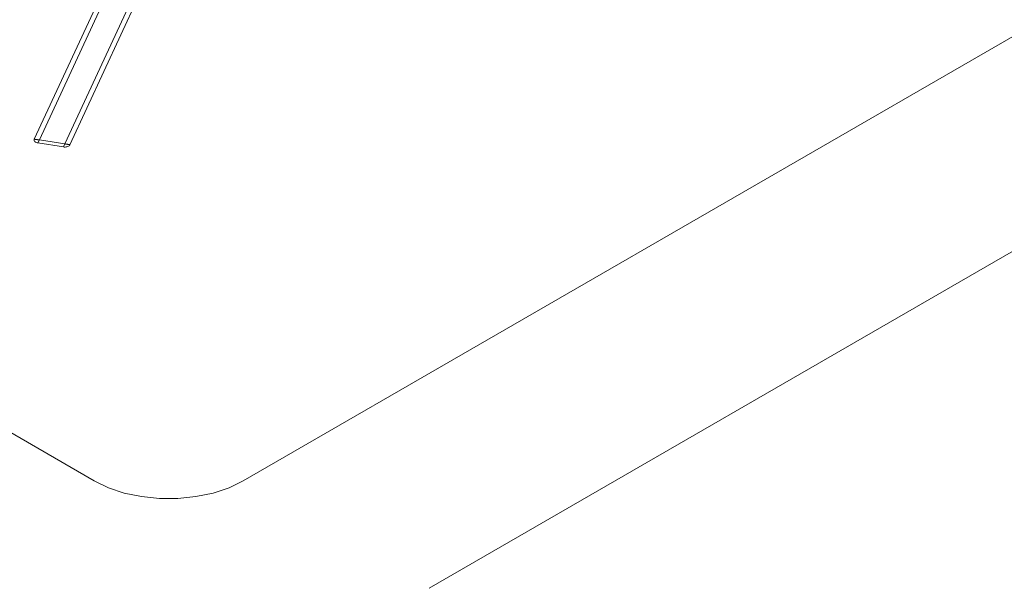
# Model space of a CAD drawing. Header units: millimetres. Extents: x 567 to 934, y -1 to 364.
# Tile 347 of 656: x 735.002 to 735.461, y 8.172 to 8.436. Entities that reach past the tile are written whole.
import ezdxf

# ---------------------------------------------------------------- set-up
doc = ezdxf.new("R2010")
doc.units = ezdxf.units.MM
doc.header["$MEASUREMENT"] = 0
doc.layers.add('ARQ FINA', color=8, linetype='Continuous')
doc.layers.add('G-IMPT', color=8, linetype='Continuous', lineweight=13)

msp = doc.modelspace()

# ---------------------------------------------------------------- linework, layer by layer
at = {"layer": 'ARQ FINA', "lineweight": 5}
for p, q in [((735.84226, 8.64666), (735.10614, 8.22166)), ((735.19275, 8.17166), (735.92887, 8.59666)), ((735.03686, 8.22166), (734.42487, 8.575))]:
    msp.add_line(p, q, dxfattribs=at)
msp.add_lwpolyline([(735.03686, 8.22166), (735.0434, 8.21849), (735.0508, 8.21603), (735.05882, 8.21434), (735.06723, 8.21349), (735.07577, 8.21349), (735.08418, 8.21434), (735.09221, 8.21603), (735.0996, 8.21849), (735.10614, 8.22166)], dxfattribs=at)
at = {"layer": 'G-IMPT', "lineweight": 5}
for p, q in [((735.07418, 8.52146), (735.00888, 8.38076)), ((735.00888, 8.38076), (735.07418, 8.52146)), ((735.01127, 8.38044), (735.07657, 8.52114)), ((735.0884, 8.51931), (735.0231, 8.37861)), ((735.02544, 8.37819), (735.09074, 8.51889)), ((735.02544, 8.37819), (735.09074, 8.51889)), ((735.01127, 8.38044), (735.01061, 8.37902)), ((735.01061, 8.37902), (735.02244, 8.37719)), ((735.01061, 8.37902), (735.02244, 8.37719)), ((735.01061, 8.37902), (735.02244, 8.37719)), ((735.0231, 8.37861), (735.01127, 8.38044)), ((735.02244, 8.37719), (735.0231, 8.37861))]:
    msp.add_line(p, q, dxfattribs=at)
for points in [[(735.00888, 8.38076), (735.00881, 8.38051), (735.00881, 8.38027), (735.00888, 8.38002), (735.00903, 8.37979), (735.00924, 8.37958), (735.00951, 8.37939), (735.00984, 8.37923), (735.01021, 8.37911), (735.01061, 8.37902)], [(735.00888, 8.38076), (735.00881, 8.38051), (735.00881, 8.38027), (735.00888, 8.38002), (735.00903, 8.37979), (735.00924, 8.37958), (735.00951, 8.37939), (735.00984, 8.37923), (735.01021, 8.37911), (735.01061, 8.37902)], [(735.01127, 8.38044), (735.01126, 8.38044), (735.01126, 8.38044), (735.01125, 8.38045), (735.01124, 8.38045), (735.01123, 8.38045), (735.01122, 8.38045), (735.01121, 8.38045), (735.0112, 8.38045), (735.01118, 8.38046), (735.01116, 8.38046), (735.01114, 8.38046), (735.01112, 8.38047), (735.01108, 8.38047), (735.01108, 8.38047), (735.01107, 8.38047), (735.01107, 8.38047), (735.01107, 8.38047), (735.01107, 8.38047), (735.01106, 8.38047), (735.01106, 8.38047), (735.01106, 8.38047), (735.01105, 8.38048), (735.01105, 8.38048), (735.01105, 8.38048), (735.01105, 8.38048), (735.01104, 8.38048), (735.01104, 8.38048), (735.01104, 8.38048), (735.01103, 8.38048), (735.01103, 8.38048), (735.01102, 8.38048), (735.01102, 8.38048), (735.01102, 8.38048), (735.01101, 8.38048), (735.01101, 8.38048), (735.01101, 8.38048), (735.011, 8.38048), (735.011, 8.38048), (735.01099, 8.38048), (735.01099, 8.38049), (735.01098, 8.38049), (735.01098, 8.38049), (735.01097, 8.38049), (735.01097, 8.38049), (735.01096, 8.38049), (735.01096, 8.38049), (735.01095, 8.38049), (735.01094, 8.38049), (735.01094, 8.38049), (735.01093, 8.38049), (735.01092, 8.38049), (735.01092, 8.3805), (735.01091, 8.3805), (735.0109, 8.3805), (735.0109, 8.3805), (735.01089, 8.3805), (735.01088, 8.3805), (735.01087, 8.3805), (735.01086, 8.3805), (735.01085, 8.38051), (735.01084, 8.38051), (735.01083, 8.38051), (735.01082, 8.38051), (735.01081, 8.38051), (735.0108, 8.38051), (735.01078, 8.38052), (735.01077, 8.38052), (735.01076, 8.38052), (735.01074, 8.38052), (735.01073, 8.38052), (735.01071, 8.38053), (735.01069, 8.38053), (735.01068, 8.38053), (735.01066, 8.38054), (735.01063, 8.38054), (735.01061, 8.38054), (735.01059, 8.38054), (735.01056, 8.38055), (735.01054, 8.38055), (735.01051, 8.38056), (735.01048, 8.38056), (735.01044, 8.38057), (735.01041, 8.38057), (735.01037, 8.38058), (735.01033, 8.38058), (735.01028, 8.38059), (735.01023, 8.3806), (735.01017, 8.38061), (735.01011, 8.38061), (735.01005, 8.38062), (735.00997, 8.38063), (735.00989, 8.38064), (735.00981, 8.38066), (735.00971, 8.38067), (735.00961, 8.38068), (735.0095, 8.3807), (735.00938, 8.38071), (735.00926, 8.38073), (735.00915, 8.38074), (735.00905, 8.38075), (735.00896, 8.38076), (735.0089, 8.38076), (735.00888, 8.38076)], [(735.02244, 8.37719), (735.02286, 8.37715), (735.02329, 8.37715), (735.02371, 8.37719), (735.02411, 8.37728), (735.02448, 8.3774), (735.02481, 8.37756), (735.02508, 8.37775), (735.0253, 8.37796), (735.02544, 8.37819)], [(735.02244, 8.37719), (735.02286, 8.37715), (735.02329, 8.37715), (735.02371, 8.37719), (735.02411, 8.37728), (735.02448, 8.3774), (735.02481, 8.37756), (735.02508, 8.37775), (735.0253, 8.37796), (735.02544, 8.37819)], [(735.02544, 8.37819), (735.02543, 8.3782), (735.02538, 8.37822), (735.0253, 8.37824), (735.0252, 8.37826), (735.02509, 8.37828), (735.02497, 8.3783), (735.02486, 8.37832), (735.02475, 8.37834), (735.02465, 8.37836), (735.02456, 8.37837), (735.02447, 8.37839), (735.02439, 8.3784), (735.02432, 8.37842), (735.02425, 8.37843), (735.02419, 8.37844), (735.02414, 8.37845), (735.02409, 8.37845), (735.02404, 8.37846), (735.024, 8.37847), (735.02396, 8.37847), (735.02393, 8.37848), (735.02389, 8.37849), (735.02386, 8.37849), (735.02383, 8.3785), (735.02381, 8.3785), (735.02378, 8.3785), (735.02376, 8.37851), (735.02374, 8.37851), (735.02371, 8.37851), (735.0237, 8.37852), (735.02368, 8.37852), (735.02366, 8.37852), (735.02364, 8.37853), (735.02363, 8.37853), (735.02361, 8.37853), (735.0236, 8.37853), (735.02359, 8.37854), (735.02357, 8.37854), (735.02356, 8.37854), (735.02355, 8.37854), (735.02354, 8.37854), (735.02353, 8.37854), (735.02352, 8.37855), (735.02351, 8.37855), (735.0235, 8.37855), (735.02349, 8.37855), (735.02348, 8.37855), (735.02348, 8.37855), (735.02347, 8.37855), (735.02346, 8.37856), (735.02345, 8.37856), (735.02345, 8.37856), (735.02344, 8.37856), (735.02343, 8.37856), (735.02343, 8.37856), (735.02342, 8.37856), (735.02342, 8.37856), (735.02341, 8.37856), (735.0234, 8.37856), (735.0234, 8.37857), (735.02339, 8.37857), (735.02339, 8.37857), (735.02338, 8.37857), (735.02338, 8.37857), (735.02338, 8.37857), (735.02337, 8.37857), (735.02337, 8.37857), (735.02336, 8.37857), (735.02336, 8.37857), (735.02335, 8.37857), (735.02335, 8.37857), (735.02335, 8.37857), (735.02334, 8.37857), (735.02334, 8.37857), (735.02334, 8.37858), (735.02333, 8.37858), (735.02333, 8.37858), (735.02333, 8.37858), (735.02332, 8.37858), (735.02332, 8.37858), (735.02332, 8.37858), (735.02331, 8.37858), (735.02331, 8.37858), (735.02331, 8.37858), (735.02331, 8.37858), (735.0233, 8.37858), (735.0233, 8.37858), (735.0233, 8.37858), (735.0233, 8.37858), (735.02329, 8.37858), (735.02326, 8.37859), (735.02323, 8.37859), (735.02321, 8.3786), (735.02319, 8.3786), (735.02318, 8.3786), (735.02316, 8.3786), (735.02315, 8.3786), (735.02314, 8.37861), (735.02313, 8.37861), (735.02313, 8.37861), (735.02312, 8.37861), (735.02311, 8.37861), (735.0231, 8.37861)]]:
    msp.add_lwpolyline(points, dxfattribs=at)

doc.saveas('drawing.dxf')
